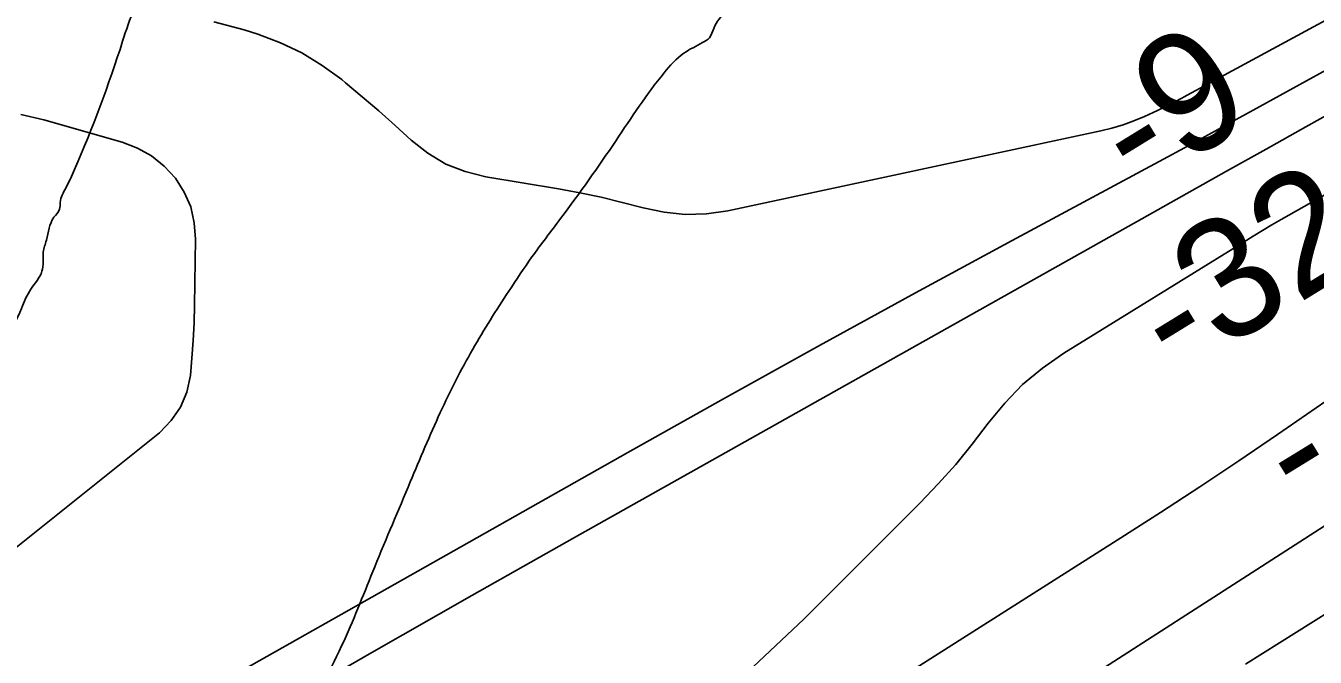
# Model space of a CAD drawing. Extents: x 3445503 to 3483459, y 540493 to 566012.
# Drawn here: x 3475020 to 3475742, y 552730 to 553084 of the extents above; entities that cross this region are included whole.
import ezdxf

# ---------------------------------------------------------------- set-up
doc = ezdxf.new("R2010")
doc.units = 0
for name, color, linetype in [('V-RIVR-EDGE', 7, 'Continuous'), ('V-RIVR-RANG', 7, 'Continuous'), ('V-TOPO-DPTH', 7, 'Continuous'), ('V-TOPO-MAJR', 7, 'Continuous'), ('V-TOPO-MINR', 7, 'Continuous')]:
    doc.layers.add(name, color=color, linetype=linetype)

msp = doc.modelspace()

# ---------------------------------------------------------------- linework, layer by layer
at = {"layer": 'V-RIVR-EDGE'}
for points in [[(3475181.09, 553521.42), (3475173.76, 553508.92), (3475166.79, 553501.99), (3475160.15, 553491.57), (3475155.62, 553485.33), (3475153.18, 553480.81), (3475148.98, 553472.48), (3475140.61, 553459.29), (3475134.68, 553453.4), (3475129.11, 553447.5), (3475122.83, 553437.78), (3475118.98, 553429.1), (3475114.8, 553426.33), (3475103.29, 553411.41), (3475089.7, 553395.45), (3475076.79, 553378.8), (3475056.91, 553352.43), (3475044.7, 553332.99), (3475038.77, 553326.05), (3475033.54, 553319.81), (3475028.3, 553310.78), (3475024.11, 553303.15), (3475016.79, 553293.43), (3474998.32, 553275.4), (3474985.44, 553266.74), (3474973.94, 553258.43), (3474961.75, 553246.98), (3474950.25, 553236.24), (3474939.1, 553227.23), (3474931.09, 553222.03), (3474916.81, 553210.94), (3474905.32, 553202.28), (3474902.54, 553201.59), (3474898.36, 553198.82), (3474895.57, 553196.05), (3474890.34, 553189.45), (3474883.37, 553180.43), (3474876.04, 553171.07), (3474865.93, 553158.23), (3474856.87, 553147.82), (3474847.45, 553138.11), (3474838.05, 553131.53), (3474827.6, 553122.86), (3474816.46, 553114.9), (3474806.02, 553110.75), (3474795.23, 553107.65), (3474786.88, 553104.89), (3474777.83, 553099), (3474772.6, 553093.45), (3474767.37, 553084.43), (3474763.16, 553071.57), (3474752.34, 553053.52), (3474737.69, 553034.44), (3474720.95, 553010.84), (3474702.09, 552975.43), (3474691.92, 552938.61), (3474689.75, 552906.63), (3474692.12, 552879.86), (3474697.6, 552846.12), (3474707.27, 552819.68), (3474722.13, 552784.18), (3474738.71, 552743.47), (3474752.85, 552696.5), (3474757.32, 552678.07), (3474758.35, 552672.16), (3474762.52, 552670.06), (3474763.9, 552666.93), (3474765.6, 552651.28), (3474767.28, 552626.94), (3474766.52, 552599.48), (3474764.38, 552578.98), (3474760.9, 552576.2), (3474758.1, 552571), (3474748.3, 552544.6), (3474738.84, 552514.38), (3474733.25, 552502.92), (3474726.62, 552491.47), (3474719.65, 552484.18), (3474712.69, 552480.72), (3474708.51, 552480.39), (3474706.42, 552477.26), (3474707.11, 552473.44), (3474709.87, 552468.22), (3474709.86, 552460.92), (3474696.94, 552440.09), (3474641.18, 552383.91), (3474625.51, 552373.17), (3474620.29, 552369.36), (3474612.28, 552363.13), (3474586.85, 552341.98), (3474577.79, 552333.31), (3474572.56, 552327.77), (3474567.68, 552322.56), (3474552.71, 552312.17), (3474533.21, 552301.44), (3474518.59, 552294.18), (3474503.63, 552286.92), (3474483.79, 552276.19), (3474456.28, 552259.57), (3474452.1, 552256.1), (3474448.26, 552249.51), (3474447.56, 552246.38), (3474445.82, 552244.65), (3474441.99, 552242.57), (3474423.56, 552239.84), (3474398.52, 552236.42), (3474378.69, 552230.56), (3474353.98, 552220.19), (3474337.27, 552210.85), (3474322.65, 552201.5), (3474317.07, 552193.86), (3474311.49, 552189.01), (3474306.28, 552187.63), (3474301.76, 552187.3), (3474289.94, 552188.02), (3474264.53, 552176.96), (3474244.7, 552170.75), (3474214.09, 552163.87), (3474195.32, 552161.84), (3474169.58, 552155.64), (3474162.63, 552156.01), (3474160.19, 552157.06), (3474159.16, 552158.8), (3474159.16, 552162.27), (3474157.08, 552162.97), (3474154.99, 552161.93), (3474153.6, 552159.85), (3474152.88, 552152.9), (3474151.84, 552151.51), (3474148.01, 552150.13), (3474139.32, 552150.15), (3474134.12, 552154.69), (3474130.29, 552155.39), (3474112.56, 552151.61), (3474100.38, 552150.25), (3474092.73, 552148.18), (3474084.03, 552142.99), (3474071.14, 552130.51), (3474062.06, 552116.28), (3474057.19, 552112.47), (3474047.44, 552109.01), (3474037.71, 552107.3)], [(3476388.12, 553521.79), (3476367.87, 553510.14), (3476350.13, 553504.62), (3476333.78, 553499.1), (3476332.38, 553497.71), (3476331.34, 553496.33), (3476329.24, 553492.86), (3476325.41, 553487.3), (3476322.97, 553484.88), (3476314.62, 553483.16), (3476300.36, 553480.76), (3476282.27, 553474.55), (3476263.83, 553467.99), (3476242.61, 553464.91), (3476229.76, 553466.33), (3476220.03, 553468.44), (3476213.77, 553468.11), (3476201.25, 553467.79), (3476183.16, 553462.28), (3476168.2, 553455.36), (3476144.88, 553446.38), (3476117.75, 553437.06), (3476090.6, 553424.61), (3476064.5, 553411.82), (3476041.87, 553399.01), (3476027.94, 553391.05), (3476012.62, 553381.35), (3475990.69, 553368.89), (3475976.42, 553361.98), (3475961.81, 553355.75), (3475938.83, 553343.3), (3475918.99, 553332.22), (3475892.18, 553315.6), (3475871.64, 553305.57), (3475841.72, 553294.52), (3475802.41, 553281.41), (3475786.05, 553273.8), (3475755.07, 553256.49), (3475732.09, 553244.73), (3475717.12, 553236.08), (3475707.03, 553232.63), (3475686.17, 553228.85), (3475663.22, 553225.43), (3475621.11, 553209.55), (3475596.75, 553197.44), (3475572.39, 553187.42), (3475548.73, 553178.09), (3475524.37, 553169.81), (3475493.06, 553158.42), (3475469.39, 553145.96), (3475453.02, 553133.83), (3475439.78, 553121.35), (3475432.11, 553113.03), (3475426.54, 553108.87), (3475419.57, 553101.93), (3475412.24, 553092.22), (3475405.61, 553082.15), (3475403.17, 553076.94), (3475399.34, 553074.17), (3475388.89, 553068.29), (3475377.74, 553057.19), (3475350.88, 553019.37), (3475319.83, 552975.64), (3475303.79, 552954.13), (3475290.88, 552935.04), (3475270.64, 552902.41), (3475252.47, 552867), (3475235.69, 552828.11), (3475215.76, 552780.53), (3475198.62, 552739.2), (3475173.48, 552693.73), (3475143.49, 552655.21), (3475115.61, 552627.47), (3475090.88, 552611.19), (3475061.65, 552598.4), (3475048.08, 552592.18), (3474995.87, 552564.85), (3474927.65, 552532.69), (3474892.5, 552515.04), (3474854.23, 552502.62), (3474817, 552490.9), (3474812.13, 552490.21), (3474811.09, 552491.61), (3474811.45, 552496.12), (3474819.49, 552514.53), (3474823.33, 552519.73), (3474825.44, 552529.46), (3474826.84, 552533.28), (3474828.92, 552532.58), (3474829.97, 552535.71), (3474828.25, 552542.66), (3474828.62, 552552.05), (3474836.32, 552571.15), (3474839.49, 552587.83), (3474840.21, 552597.21), (3474846.15, 552611.8), (3474860.14, 552643.4), (3474886.67, 552689.57), (3474920.53, 552744.06), (3474936.24, 552772.18), (3474940.44, 552783.64), (3474942.54, 552787.81), (3474943.93, 552789.2), (3474947.06, 552790.93), (3474947.42, 552794.4), (3474949.52, 552799.26), (3474962.44, 552822.18), (3474976.41, 552849.26), (3474985.83, 552865.92), (3474990.37, 552872.51), (3475001.19, 552890.91), (3475017.96, 552925.29), (3475023.2, 552936.05), (3475029.49, 552946.12), (3475030.2, 552951.33), (3475030.21, 552956.89), (3475031.96, 552963.49), (3475036.17, 552976.34), (3475039.31, 552980.85), (3475039.66, 552984.68), (3475042.81, 552992.67), (3475047.7, 553003.08), (3475074.65, 553074.98), (3475081.3, 553093.38), (3475086.54, 553103.1), (3475095.96, 553119.07), (3475106.81, 553147.2), (3475122.19, 553181.58), (3475144.52, 553213.16), (3475168.61, 553253.77), (3475185.7, 553278.07), (3475197.2, 553290.9), (3475210.46, 553309.29), (3475215.34, 553317.27), (3475219.2, 553328.04), (3475224.78, 553337.41), (3475234.9, 553350.95), (3475243.29, 553370.39), (3475253.07, 553390.18), (3475270.16, 553414.48), (3475300.83, 553446.38), (3475317.91, 553465.11), (3475331.85, 553478.63), (3475345.8, 553494.24), (3475358.33, 553503.25), (3475364.26, 553509.49), (3475372.28, 553520.95)]]:
    msp.add_spline(points, degree=3, dxfattribs=at)
at = {"layer": 'V-TOPO-DPTH'}
for points in [[(3475125.73, 553085.92), (3475142.66, 553081.36), (3475150.4, 553078.9), (3475162.96, 553074.1), (3475175.05, 553068.41), (3475186.41, 553061.38), (3475197.28, 553053.46), (3475199.41, 553051.72), (3475208.77, 553043.89), (3475218.03, 553035.95), (3475227.13, 553027.82), (3475236.13, 553019.58), (3475245.54, 553012.25), (3475255.56, 553006.16), (3475266.5, 553001.93), (3475278.05, 552998.95), (3475318.57, 552992.26), (3475330.56, 552990.07), (3475342.48, 552987.6), (3475354.32, 552984.72), (3475366.09, 552981.57), (3475377.85, 552979.14), (3475389.64, 552977.86), (3475401.5, 552978.34), (3475413.39, 552979.97), (3475622.22, 553024.71), (3475628.52, 553026.28), (3475634.73, 553028.12), (3475640.81, 553030.37), (3475646.8, 553032.89), (3475654.06, 553036.23), (3475656.34, 553037.3), (3475658.61, 553038.39), (3475660.86, 553039.52), (3475663.1, 553040.68), (3475666.52, 553042.47), (3475668.08, 553043.3), (3475668.6, 553043.58), (3476583.73, 553539.08)], [(3475125.73, 553085.92), (3475142.66, 553081.36), (3475150.4, 553078.9), (3475162.96, 553074.1), (3475175.05, 553068.41), (3475186.41, 553061.38), (3475197.28, 553053.46), (3475199.41, 553051.72), (3475208.77, 553043.89), (3475218.03, 553035.95), (3475227.13, 553027.82), (3475236.13, 553019.58), (3475245.54, 553012.25), (3475255.56, 553006.16), (3475266.5, 553001.93), (3475278.05, 552998.95), (3475318.57, 552992.26), (3475330.56, 552990.07), (3475342.48, 552987.6), (3475354.32, 552984.72), (3475366.09, 552981.57), (3475377.85, 552979.14), (3475389.64, 552977.86), (3475401.5, 552978.34), (3475413.39, 552979.97), (3475622.22, 553024.71), (3475628.52, 553026.28), (3475634.73, 553028.12), (3475640.81, 553030.37), (3475646.8, 553032.89), (3475654.06, 553036.23), (3475656.34, 553037.3), (3475658.61, 553038.39), (3475660.86, 553039.52), (3475663.1, 553040.68), (3475666.52, 553042.47), (3475668.08, 553043.3), (3475668.6, 553043.58), (3476583.73, 553539.08)], [(3476606.53, 553493.14), (3475928.77, 553093.34), (3475892.95, 553072.33), (3475857.06, 553051.44), (3475821.07, 553030.72), (3475785.01, 553010.11), (3475723.35, 552975.08), (3475718.09, 552972.05), (3475712.85, 552968.98), (3475707.64, 552965.86), (3475702.46, 552962.69), (3475601.61, 552900.28), (3475589.69, 552891.9), (3475578.52, 552882.7), (3475568.5, 552872.27), (3475559.24, 552861.01), (3475550.31, 552849.35), (3475541.03, 552837.97), (3475531.24, 552827.05), (3475521.1, 552816.41), (3475455.96, 552751.23), (3475411.81, 552709.67)], [(3475411.81, 552709.67), (3475455.96, 552751.23), (3475521.1, 552816.41), (3475531.24, 552827.05), (3475541.03, 552837.97), (3475550.31, 552849.35), (3475559.24, 552861.01), (3475568.5, 552872.27), (3475578.52, 552882.7), (3475589.69, 552891.9), (3475601.61, 552900.28), (3475702.46, 552962.69), (3475707.64, 552965.86), (3475712.85, 552968.98), (3475718.09, 552972.05), (3475723.35, 552975.08), (3475785.01, 553010.11), (3475821.07, 553030.72), (3475857.06, 553051.44), (3475892.95, 553072.33), (3475928.77, 553093.34), (3476606.53, 553493.14)], [(3476652.72, 553463.37), (3475775.42, 552891.66), (3475769.97, 552888.08), (3475764.54, 552884.47), (3475759.13, 552880.82), (3475753.74, 552877.14), (3475721.2, 552854.75), (3475699.47, 552839.98), (3475677.64, 552825.36), (3475655.65, 552810.99), (3475633.55, 552796.78), (3475129.19, 552476.41)], [(3475129.19, 552476.41), (3475633.55, 552796.78), (3475655.65, 552810.99), (3475677.64, 552825.36), (3475699.47, 552839.98), (3475721.2, 552854.75), (3475753.74, 552877.14), (3475759.13, 552880.82), (3475764.54, 552884.47), (3475769.97, 552888.08), (3475775.42, 552891.66), (3476652.72, 553463.37)], [(3476344.33, 553370.29), (3476246.64, 553313.51), (3476148.51, 553257.49), (3476050.1, 553201.97), (3475736.99, 553026.94), (3475714.79, 553014.52), (3475692.6, 553002.09), (3475670.42, 552989.65), (3475648.24, 552977.2), (3475327.59, 552797.08), (3475270.14, 552764.58), (3475212.82, 552731.86), (3475155.7, 552698.81)], [(3475155.7, 552698.81), (3475212.82, 552731.86), (3475270.14, 552764.58), (3475327.59, 552797.08), (3475648.24, 552977.2), (3475670.42, 552989.65), (3475692.6, 553002.09), (3475714.79, 553014.52), (3475736.99, 553026.94), (3476050.1, 553201.97), (3476148.51, 553257.49), (3476246.64, 553313.51), (3476344.33, 553370.29)]]:
    msp.add_lwpolyline(points, dxfattribs=at)
at = {"layer": 'V-TOPO-MAJR'}
msp.add_lwpolyline([(3476326.67, 553165.19), (3475841.1, 552862.62), (3475818.25, 552848.31), (3475795.44, 552833.94), (3475772.69, 552819.47), (3475749.98, 552804.93), (3475407.65, 552584.75)], dxfattribs=at)
at = {"layer": 'V-TOPO-MINR'}
for points in [[(3476583.73, 553539.08), (3475668.6, 553043.58), (3475668.08, 553043.3), (3475666.52, 553042.47), (3475663.1, 553040.68), (3475660.86, 553039.52), (3475658.61, 553038.39), (3475656.34, 553037.3), (3475654.06, 553036.23), (3475646.8, 553032.89), (3475640.81, 553030.37), (3475634.73, 553028.12), (3475628.52, 553026.28), (3475622.22, 553024.71), (3475413.39, 552979.97), (3475401.5, 552978.34), (3475389.64, 552977.86), (3475377.85, 552979.14), (3475366.09, 552981.57), (3475354.32, 552984.72), (3475342.48, 552987.6), (3475330.56, 552990.07), (3475318.57, 552992.26), (3475278.05, 552998.95), (3475266.5, 553001.93), (3475255.56, 553006.16), (3475245.54, 553012.25), (3475236.13, 553019.58), (3475227.13, 553027.82), (3475218.03, 553035.95), (3475208.77, 553043.89), (3475199.41, 553051.72), (3475197.28, 553053.46), (3475186.41, 553061.38), (3475175.05, 553068.41), (3475162.96, 553074.1), (3475150.4, 553078.9), (3475142.66, 553081.36), (3475125.73, 553085.92)], [(3476606.53, 553493.14), (3475928.77, 553093.34), (3475892.95, 553072.33), (3475857.06, 553051.44), (3475821.07, 553030.72), (3475785.01, 553010.11), (3475723.35, 552975.08), (3475718.09, 552972.05), (3475712.85, 552968.98), (3475707.64, 552965.86), (3475702.46, 552962.69), (3475601.61, 552900.28), (3475589.69, 552891.9), (3475578.52, 552882.7), (3475568.5, 552872.27), (3475559.24, 552861.01), (3475550.31, 552849.35), (3475541.03, 552837.97), (3475531.24, 552827.05), (3475521.1, 552816.41), (3475455.96, 552751.23), (3475411.81, 552709.67)], [(3476652.72, 553463.37), (3475775.42, 552891.66), (3475769.97, 552888.08), (3475764.54, 552884.47), (3475759.13, 552880.82), (3475753.74, 552877.14), (3475721.2, 552854.75), (3475699.47, 552839.98), (3475677.64, 552825.36), (3475655.65, 552810.99), (3475633.55, 552796.78), (3475129.19, 552476.41)], [(3476323.11, 553375.21), (3475703.93, 553034.22), (3475692.33, 553027.86), (3475680.72, 553021.52), (3475669.09, 553015.22), (3475657.45, 553008.94), (3475572.58, 552963.31), (3475518.59, 552934.06), (3475464.73, 552904.58), (3475411.06, 552874.75), (3475357.52, 552844.69), (3475012.06, 552649.29), (3474990.97, 552636.75), (3474970.28, 552623.62), (3474950.17, 552609.61), (3474930.46, 552595.01), (3474842.78, 552527.07), (3474779.03, 552478.72), (3474714.65, 552431.27), (3474649.3, 552385.15), (3474583.31, 552339.92), (3474397.32, 552215.26), (3474382.2, 552205.66), (3474366.79, 552196.59)], [(3476344.33, 553370.29), (3476246.64, 553313.51), (3476148.51, 553257.49), (3476050.1, 553201.97), (3475736.99, 553026.94), (3475714.79, 553014.52), (3475692.6, 553002.09), (3475670.42, 552989.65), (3475648.24, 552977.2), (3475327.59, 552797.08), (3475270.14, 552764.58), (3475212.82, 552731.86), (3475155.7, 552698.81)], [(3476711.63, 553303.27), (3476121.25, 552975.62), (3476070.1, 552946.9), (3476019.15, 552917.85), (3475968.48, 552888.28), (3475918.02, 552858.38), (3475827.39, 552804.06), (3475822.4, 552801.04), (3475817.42, 552798), (3475812.46, 552794.92), (3475807.52, 552791.81), (3475760.42, 552761.94), (3475731.9, 552743.95), (3475703.33, 552726.05)], [(3475112.76, 552982.13), (3475109.06, 552990.36), (3475104.21, 552998.2), (3475097.87, 553004.94), (3475090.88, 553010.72), (3475082.91, 553015.05), (3475074.3, 553018.43), (3475030.48, 553030.85), (3475017.62, 553033.91)], [(3474935.55, 552729.81), (3474955.2, 552743.58), (3475095.19, 552855.68), (3475101.8, 552862.45), (3475107.11, 552869.92), (3475110.5, 552878.44), (3475112.6, 552887.66), (3475113.47, 552897.49), (3475114.17, 552907.33), (3475114.62, 552917.18), (3475114.91, 552927.05), (3475115.51, 552964.14), (3475114.71, 552973.33), (3475112.76, 552982.13)]]:
    msp.add_lwpolyline(points, dxfattribs=at)

# ---------------------------------------------------------------- texts
at = {"layer": 'V-RIVR-RANG'}
for s, p in [('-9', (3475642.71, 552989.79)), ('-32', (3475664.55, 552885.83)), ('-41', (3475734.02, 552811.16))]:
    msp.add_text(s, height=67, rotation=31.59025, dxfattribs=at).set_placement(p)

doc.saveas('drawing.dxf')
